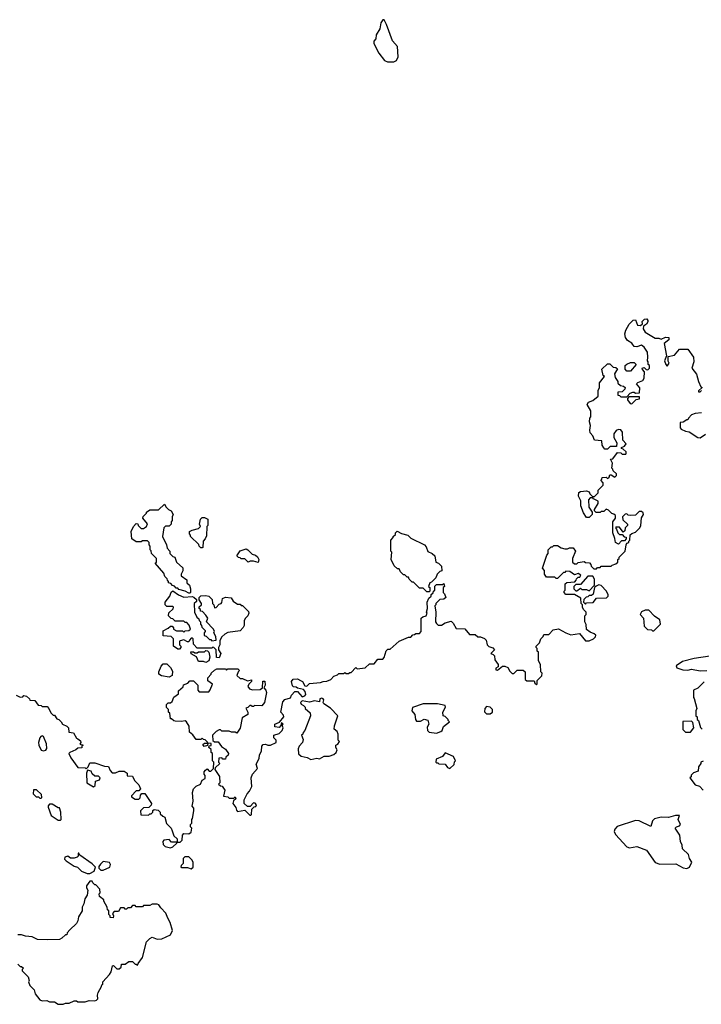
# Model space of a CAD drawing. Extents: x 1861455 to 2058065, y 200073 to 437907.
# Tile 390 of 574: x 1994380 to 1999964, y 343080 to 351150. Entities that reach past the tile are written whole.
import ezdxf

# ---------------------------------------------------------------- set-up
doc = ezdxf.new("R2010")
doc.units = 0

msp = doc.modelspace()

# ---------------------------------------------------------------- linework, layer by layer
at = {"layer": '0CON05XD'}
for points in [[(1997445, 350803.3), (1997466.9, 350815), (1997482, 350845), (1997475, 350930), (1997435, 350977.5), (1997385, 351110), (1997365, 351150), (1997355, 351150), (1997340, 351125), (1997330, 351075), (1997300, 351025), (1997297, 350993), (1997280, 350975), (1997282.5, 350955), (1997323.3, 350875), (1997370, 350815), (1997393.7, 350803.7), (1997445, 350803.3)], [(1999257, 346897), (1999240, 346945), (1999240, 347035), (1999260, 347065), (1999260, 347085), (1999248.3, 347098.3), (1999231.7, 347101.7), (1999205, 347130), (1999185, 347137.5), (1999165, 347120), (1999145, 347120), (1999135, 347110), (1999101.7, 347111.7), (1999090, 347125), (1999090, 347135), (1999120, 347185), (1999120, 347205), (1999081.7, 347221.7), (1999075, 347230), (1999055, 347230), (1999040, 347215), (1999042.5, 347155), (1999070, 347115), (1999070, 347095), (1999045, 347070), (1999025, 347070), (1998998.3, 347108.3), (1998977.5, 347165), (1998977, 347207), (1998957.5, 347245), (1998960, 347275), (1998975, 347282.5), (1999025, 347287.5), (1999045, 347280), (1999050, 347265), (1999071.7, 347241.7), (1999088.3, 347241.7), (1999118.3, 347271.7), (1999120, 347295), (1999160, 347335), (1999160, 347355), (1999140, 347375), (1999150, 347385), (1999151.7, 347398.3), (1999185, 347400), (1999195, 347390), (1999208.3, 347401.7), (1999215, 347420), (1999225, 347420), (1999255, 347400), (1999270, 347415), (1999268.3, 347428.3), (1999241.7, 347451.7), (1999240, 347465), (1999230, 347475), (1999237.5, 347515), (1999221.7, 347548.3), (1999238.3, 347551.7), (1999278.3, 347601.7), (1999305, 347600), (1999315, 347590), (1999345, 347590), (1999350, 347595), (1999348.3, 347608.3), (1999325, 347630), (1999310, 347635), (1999310, 347645), (1999336.4, 347653.6), (1999347.5, 347675), (1999322.5, 347705), (1999319.3, 347769.3), (1999305, 347787.5), (1999285, 347791.2), (1999267.7, 347782.3), (1999248.8, 347755), (1999246.7, 347725), (1999271.7, 347681.7), (1999268.3, 347651.7), (1999218.3, 347651.7), (1999195, 347630), (1999175, 347630), (1999165, 347640), (1999153, 347663), (1999148.3, 347698.3), (1999090, 347705), (1999075, 347740), (1999053, 347763), (1999050, 347785), (1999057.5, 347825), (1999047.5, 347855), (1999050, 347885), (1999060, 347895), (1999060, 347945), (1999030, 347995), (1999040, 348015), (1999075, 348030), (1999120, 348065), (1999120, 348095), (1999118.3, 348111.7), (1999130, 348135), (1999130, 348175), (1999170, 348225), (1999160, 348235), (1999150, 348285), (1999195, 348330), (1999215, 348330), (1999243, 348303), (1999265, 348300), (1999278.3, 348288.3), (1999253, 348247), (1999258.3, 348218.3), (1999280, 348185), (1999281.7, 348171.7), (1999301.7, 348151.7), (1999327, 348147), (1999340, 348135), (1999338.3, 348121.7), (1999315, 348100), (1999281.7, 348098.3), (1999281.7, 348071.7), (1999295, 348070), (1999305, 348060), (1999355, 348060), (1999381.7, 348088.3), (1999403, 348097), (1999415, 348097.5), (1999425, 348090), (1999457, 348093), (1999461.7, 348131.7), (1999432.5, 348165), (1999443, 348177), (1999485, 348192.5), (1999497, 348213), (1999500, 348265), (1999481.7, 348281.7), (1999480, 348295), (1999495, 348300), (1999511.7, 348281.7), (1999525, 348280), (1999540, 348295), (1999540, 348315), (1999530, 348325), (1999530, 348345), (1999522.5, 348355), (1999526.7, 348385), (1999522.5, 348425), (1999497.5, 348465), (1999475, 348482.5), (1999435, 348467.5), (1999415, 348472.5), (1999395, 348500), (1999360.7, 348520.7), (1999342.5, 348545), (1999337.5, 348575), (1999346.7, 348605), (1999373.3, 348655), (1999405, 348687.5), (1999425, 348690), (1999442.5, 348645), (1999465, 348642.5), (1999481.7, 348658.3), (1999480, 348675), (1999500, 348695), (1999517, 348697), (1999527.5, 348685), (1999527, 348673), (1999516.4, 348653.6), (1999491.7, 348638.3), (1999487.5, 348615), (1999505, 348590), (1999585, 348540), (1999615, 348540), (1999635, 348532.5), (1999670.7, 348549.3), (1999697.5, 348545), (1999697.5, 348525), (1999660, 348495), (1999680, 348395), (1999663.3, 348355), (1999673, 348323), (1999685, 348310), (1999700, 348335), (1999692.5, 348352.5), (1999691.7, 348388.3), (1999745, 348400), (1999785, 348450), (1999855, 348450), (1999900, 348385), (1999902.5, 348345), (1999886.2, 348295), (1999926.2, 348245), (1999942.5, 348185), (1999961.7, 348141.7), (1999970, 348135), (1999941.7, 348108.3), (1999940, 348100), (1999955, 348100), (1999965, 348110)], [(1999385, 348270), (1999355, 348270), (1999340, 348285), (1999340, 348315), (1999353, 348327), (1999385, 348340), (1999415, 348340), (1999430, 348325), (1999385, 348270)], [(1999395, 348002.5), (1999431.7, 348038.3), (1999458.3, 348041.7), (1999458.3, 348058.3), (1999371.7, 348058.3), (1999360, 348045), (1999360, 348035), (1999382.5, 348005), (1999395, 348002.5)], [(1999965, 347926.7), (1999915, 347923.3), (1999885, 347912.5), (1999860, 347885), (1999855, 347870), (1999845, 347870), (1999815, 347850), (1999791.7, 347848.3), (1999790, 347805), (1999800, 347795), (1999835, 347776.7), (1999865, 347772.5), (1999935, 347726.7), (1999955, 347723.3), (1999997.3, 347752.7)], [(1995775, 346450), (1995765, 346450), (1995737, 346467), (1995685, 346480), (1995675, 346490), (1995661.7, 346491.7), (1995648.3, 346508.3), (1995631.7, 346511.7), (1995618.3, 346528.3), (1995600, 346535), (1995600, 346545), (1995590, 346555), (1995588.3, 346568.3), (1995570, 346585), (1995560, 346615), (1995490, 346695), (1995500, 346705), (1995500, 346735), (1995460, 346775), (1995457, 346797), (1995450, 346805), (1995450, 346835), (1995440, 346845), (1995440, 346865), (1995428.3, 346878.3), (1995385, 346880), (1995375, 346870), (1995335, 346870), (1995300, 346895), (1995292.5, 346955), (1995312.5, 346995), (1995335, 347020), (1995348.3, 347018.3), (1995350, 347005), (1995375, 346980), (1995395, 346980), (1995420, 346995), (1995427, 347017), (1995390, 347065), (1995391.7, 347078.3), (1995420, 347105), (1995420, 347115), (1995445, 347132.5), (1995517, 347133), (1995565, 347180), (1995580, 347155), (1995600, 347135), (1995620, 347125), (1995637.5, 347095), (1995630, 347075), (1995630, 347045), (1995620, 347035), (1995620, 347015), (1995605, 347000), (1995575, 347000), (1995560, 346985), (1995550, 346915), (1995582.5, 346845), (1995588.3, 346818.3), (1995610, 346795), (1995610, 346775), (1995635, 346750), (1995650, 346745), (1995663.6, 346703.6), (1995717, 346657), (1995716.4, 346633.6), (1995702.5, 346605), (1995703, 346593), (1995748.3, 346558.3), (1995750, 346535), (1995770, 346515), (1995780, 346485), (1995780, 346455), (1995775, 346450)], [(1995628.3, 344501.7), (1995641.7, 344461.7), (1995670, 344435), (1995670, 344410), (1995695, 344410), (1995710, 344425), (1995713, 344467), (1995725, 344480), (1995765, 344476.7), (1995785, 344490), (1995790, 344525), (1995780, 344535), (1995780, 344555), (1995790, 344565), (1995790, 344595), (1995797, 344603), (1995807.5, 344665), (1995807, 344687), (1995792.5, 344705), (1995800, 344745), (1995796.7, 344815), (1995803.3, 344845), (1995825, 344867.5), (1995860, 344885), (1995873.6, 344916.4), (1995898.3, 344931.7), (1995900, 344955), (1995890, 344965), (1995890, 344985), (1995901.7, 344998.3), (1995915, 345010), (1995931.7, 344991.7), (1995945, 344990), (1995968.3, 345011.7), (1995970, 345065), (1995960, 345075), (1995960, 345135), (1995950, 345145), (1995948.3, 345168.3), (1995930, 345185), (1995931.7, 345198.3), (1995948.3, 345201.7), (1995948.3, 345218.3), (1995920, 345220), (1995918.3, 345201.7), (1995891.7, 345191.7), (1995881.7, 345208.3), (1995895, 345220), (1995920, 345220), (1995918.3, 345228.3), (1995898.3, 345248.3), (1995885, 345250), (1995875, 345260), (1995865, 345250), (1995825, 345250), (1995798.3, 345288.3), (1995771.7, 345311.7), (1995769.3, 345359.3), (1995746.4, 345396.4), (1995735, 345402.5), (1995705, 345397.5), (1995655, 345400), (1995643, 345403), (1995625, 345420), (1995615, 345420), (1995610, 345465), (1995600, 345475), (1995600, 345495), (1995583, 345513), (1995583, 345537), (1995595, 345550), (1995615, 345550), (1995628.3, 345561.7), (1995641.7, 345598.3), (1995680, 345625), (1995681.7, 345648.3), (1995718.3, 345681.7), (1995721.7, 345698.3), (1995758.3, 345711.7), (1995775, 345730), (1995805, 345730), (1995840, 345695), (1995840, 345655), (1995851.7, 345641.7), (1995928.3, 345641.7), (1995941.7, 345658.3), (1995960, 345705), (1995921.7, 345731.7), (1995920, 345755), (1995950, 345785), (1995950, 345795), (1995975, 345820), (1995995, 345830), (1996065, 345830), (1996075, 345820), (1996085, 345830), (1996168.3, 345828.3), (1996180, 345815), (1996170, 345805), (1996160, 345775), (1996185, 345750), (1996205, 345750), (1996245, 345732.5), (1996278.3, 345738.3), (1996280, 345725), (1996256.1, 345703.9), (1996250, 345685), (1996262.5, 345665), (1996286.4, 345656.4), (1996348.8, 345661.2), (1996370, 345675), (1996371.7, 345728.3), (1996388.3, 345728.3), (1996390, 345695), (1996380, 345675), (1996396.7, 345655), (1996403.3, 345635), (1996385.9, 345554.1), (1996365, 345527.5), (1996305, 345530), (1996295, 345520), (1996285, 345520), (1996275, 345530), (1996265, 345530), (1996248.3, 345511.7), (1996231.7, 345508.3), (1996250, 345475), (1996250, 345455), (1996203, 345427), (1996187, 345343), (1996158.3, 345301.7), (1996145, 345310), (1996115, 345310), (1996095, 345320), (1996035, 345320), (1996025, 345330), (1996015, 345330), (1995990, 345315), (1995960, 345285), (1995961.7, 345241.7), (1995975, 345230), (1996005, 345230), (1996033.6, 345193.6), (1996065, 345170), (1996090, 345135), (1996088.3, 345121.7), (1996070, 345105), (1996065, 345090), (1996045, 345090), (1996035, 345100), (1996011.7, 345098.3), (1996010, 345065), (1996020, 345055), (1995981.7, 345018.3), (1995980, 345005), (1996017, 344947), (1996020, 344895), (1996010, 344885), (1996025, 344870), (1996038.3, 344868.3), (1996060, 344835), (1996050, 344785), (1996085, 344780), (1996095, 344770), (1996135, 344770), (1996145, 344780), (1996150, 344765), (1996131.7, 344748.3), (1996127.5, 344725), (1996151.7, 344691.7), (1996155, 344670), (1996165, 344660), (1996225, 344670), (1996265, 344630), (1996275, 344630), (1996280, 344635), (1996281.7, 344678.3), (1996301.7, 344698.3), (1996315, 344700), (1996320, 344715), (1996308.3, 344728.3), (1996295, 344730), (1996268.3, 344701.7), (1996245, 344700), (1996220, 344725), (1996220, 344755), (1996242.5, 344805), (1996263.6, 344826.4), (1996282.5, 344865), (1996276.7, 344935), (1996286.7, 344965), (1996327, 345013), (1996317, 345047), (1996341.2, 345095), (1996344.2, 345125.8), (1996360, 345155), (1996363.8, 345195), (1996375, 345210), (1996395, 345212.5), (1996413.9, 345203.9), (1996435, 345203.8), (1996480, 345225), (1996480, 345245), (1996462.5, 345265), (1996463, 345287), (1996505, 345300), (1996530, 345325), (1996537.5, 345345), (1996530, 345365), (1996537.5, 345375), (1996525, 345390), (1996520, 345365), (1996505, 345350), (1996470, 345355), (1996470, 345375), (1996508.3, 345391.7), (1996543.3, 345435), (1996540.7, 345450.7), (1996520, 345475), (1996535, 345560), (1996553, 345577), (1996599.3, 345590.7), (1996607.5, 345615), (1996635, 345642.5), (1996655, 345642.5), (1996695, 345600), (1996715, 345607.5), (1996725, 345620), (1996720, 345645), (1996705, 345660), (1996655, 345670), (1996645, 345680), (1996623, 345683), (1996615, 345690), (1996607.5, 345725), (1996620, 345745), (1996655, 345747.5), (1996680, 345735), (1996697.5, 345725), (1996715, 345690), (1996731.7, 345688.3), (1996755, 345710), (1996845, 345716.7), (1996865, 345726.2), (1996895, 345727.5), (1996928.3, 345741.7), (1996955, 345770), (1996985, 345780), (1996995, 345790), (1997035, 345790), (1997045, 345800), (1997055, 345790), (1997075, 345790), (1997085, 345800), (1997095, 345800), (1997135, 345840), (1997145, 345830), (1997211.7, 345838.3), (1997245, 345870), (1997285, 345870), (1997315, 345910), (1997355, 345910), (1997367, 345923), (1997383, 345977), (1997395, 345990), (1997415, 345990), (1997490, 346055), (1997565, 346090), (1997585, 346090), (1997601.7, 346108.3), (1997615, 346110), (1997625, 346120), (1997655, 346120), (1997670, 346135), (1997670, 346245), (1997683, 346257), (1997710, 346265), (1997717.5, 346285), (1997712.5, 346295), (1997720, 346325), (1997717.5, 346375), (1997731.7, 346408.3), (1997750, 346425), (1997751.7, 346438.3), (1997768.3, 346451.7), (1997770, 346465), (1997780, 346475), (1997781.7, 346508.3), (1997795, 346520), (1997845, 346520), (1997855, 346530), (1997860, 346505), (1997850, 346495), (1997850, 346455), (1997860, 346445), (1997870, 346415), (1997855, 346400), (1997821.7, 346398.3), (1997790, 346365), (1997790, 346355), (1997780, 346345), (1997790, 346295), (1997787.5, 346215), (1997795, 346200), (1997808.3, 346188.3), (1997835, 346187.5), (1997865, 346206.7), (1997915, 346220), (1997930, 346205), (1997955, 346160), (1998027, 346157), (1998065, 346110), (1998111.7, 346111.7), (1998133, 346093), (1998155, 346092.5), (1998188.8, 346078.8), (1998202.5, 346065), (1998210, 346025), (1998223, 346013), (1998255, 346002.5), (1998270, 345985), (1998240, 345955), (1998258.3, 345948.3), (1998270, 345935), (1998273, 345903), (1998300, 345865), (1998300, 345845), (1998280, 345835), (1998281.7, 345821.7), (1998295, 345820), (1998335, 345852.5), (1998355, 345852.5), (1998379.3, 345839.3), (1998395, 345810), (1998415, 345790), (1998428.3, 345791.7), (1998455, 345820), (1998505, 345820), (1998520, 345805), (1998521.7, 345741.7), (1998535, 345730), (1998595, 345730), (1998601.7, 345711.7), (1998615, 345700), (1998620, 345705), (1998620, 345735), (1998658.3, 345771.7), (1998660, 345795), (1998650, 345805), (1998647.5, 345865), (1998630, 345895), (1998630, 345965), (1998620, 345975), (1998620, 345995), (1998610, 346005), (1998610, 346015), (1998638.3, 346041.7), (1998650, 346075), (1998670, 346095), (1998675, 346110), (1998715, 346110), (1998751.7, 346148.3), (1998795, 346157.5), (1998853.3, 346123.3), (1998895, 346107.5), (1998965, 346120), (1999015, 346060), (1999045, 346060), (1999080, 346075), (1999098.3, 346091.7), (1999100, 346105), (1999087, 346117), (1999055, 346130), (1999023, 346153), (1999021.7, 346191.7), (1999010, 346215), (1999010, 346265), (1999020, 346275), (1999020, 346295), (1999000, 346315), (1998990, 346335), (1998990, 346355), (1998980, 346365), (1998978.3, 346408.3), (1998925, 346440), (1998855, 346440), (1998840, 346455), (1998840, 346465), (1998850, 346475), (1998850, 346525), (1998861.7, 346538.3), (1998928.3, 346541.7), (1998940, 346555), (1998941.7, 346568.3), (1998955, 346580), (1998968.3, 346581.7), (1998978.3, 346598.3), (1998955, 346610), (1998925, 346600), (1998887, 346627), (1998855, 346630), (1998845, 346620), (1998835, 346620), (1998785, 346570), (1998775, 346570), (1998765, 346580), (1998695, 346580), (1998680, 346605), (1998680, 346635), (1998662.5, 346655), (1998698.3, 346761.7), (1998710, 346775), (1998710, 346805), (1998735, 346830), (1998745, 346830), (1998755, 346840), (1998785, 346840), (1998815, 346820), (1998845, 346812.5), (1998867, 346813), (1998885, 346822.5), (1998915, 346820), (1998932.5, 346795), (1998910, 346735), (1998910, 346705), (1998925, 346690), (1998945, 346690), (1998955, 346700), (1999005, 346710), (1999015, 346700), (1999048.3, 346698.3), (1999060, 346685), (1999061.7, 346671.7), (1999085, 346650), (1999105, 346650), (1999115, 346660), (1999135, 346660), (1999145, 346670), (1999225, 346670), (1999235, 346680), (1999265, 346690), (1999280, 346705), (1999280, 346725), (1999290, 346735), (1999290, 346745), (1999340, 346795), (1999347.5, 346845), (1999355, 346860), (1999370, 346865), (1999370, 346875), (1999380, 346885), (1999381.7, 346928.3), (1999395, 346940), (1999425, 346950), (1999460, 346985), (1999467.5, 347005), (1999473, 347067), (1999490, 347095), (1999488.3, 347108.3), (1999475, 347120), (1999455, 347120), (1999425, 347090), (1999385, 347087.5), (1999365, 347090), (1999355, 347100), (1999341.7, 347098.3), (1999320, 347075), (1999321.7, 347051.7), (1999360, 347015), (1999360, 347005), (1999340, 346985), (1999338.3, 346961.7), (1999325, 346950), (1999295, 346990), (1999265, 346990), (1999260, 346985), (1999270, 346975), (1999280, 346945), (1999295, 346930), (1999315, 346930), (1999331.7, 346911.7), (1999348.3, 346908.3), (1999350, 346895), (1999335, 346880), (1999311.7, 346878.3), (1999285, 346850), (1999260, 346865), (1999257, 346897)], [(1995875, 346820), (1995865, 346820), (1995850, 346835), (1995848.3, 346848.3), (1995780, 346915), (1995780, 346925), (1995770, 346935), (1995770, 346955), (1995793, 346967), (1995845, 346980), (1995860, 346995), (1995852.5, 347015), (1995860, 347055), (1995875, 347070), (1995895, 347070), (1995920, 347055), (1995920, 347005), (1995912.5, 346995), (1995909.3, 346920.7), (1995900, 346895), (1995883, 346877), (1995880, 346825), (1995875, 346820)], [(1997735, 346460), (1997715, 346460), (1997685, 346490), (1997655, 346490), (1997605, 346540), (1997595, 346540), (1997570, 346565), (1997565, 346580), (1997555, 346580), (1997535, 346600), (1997525, 346600), (1997500, 346625), (1997488.3, 346648.3), (1997475, 346650), (1997447.5, 346675), (1997423, 346727), (1997430, 346785), (1997420, 346795), (1997420, 346885), (1997440, 346905), (1997440, 346915), (1997458.3, 346931.7), (1997460, 346945), (1997471.7, 346958.3), (1997508.3, 346938.3), (1997560, 346925), (1997585, 346900), (1997697.5, 346845), (1997710.7, 346830.7), (1997725, 346790), (1997760, 346775), (1997780, 346755), (1997790, 346705), (1997810, 346695), (1997835, 346670), (1997838.3, 346631.7), (1997821.7, 346628.3), (1997800, 346605), (1997790, 346575), (1997755, 346540), (1997740, 346535), (1997730, 346505), (1997740, 346495), (1997740, 346465), (1997735, 346460)], [(1996335, 346700), (1996295, 346712.5), (1996268.3, 346711.7), (1996253, 346703), (1996225, 346730), (1996195, 346730), (1996185, 346740), (1996171.7, 346741.7), (1996160, 346755), (1996185, 346797.5), (1996235, 346812.5), (1996250, 346805), (1996285, 346770), (1996311.7, 346761.7), (1996328.3, 346748.3), (1996340, 346725), (1996335, 346700)], [(1999045, 346470), (1999090, 346515), (1999090, 346565), (1999075, 346590), (1999035, 346590), (1998975, 346520), (1998935, 346520), (1998920, 346505), (1998920, 346485), (1998935, 346470), (1998945, 346470), (1998975, 346490), (1998985, 346480), (1999025, 346480), (1999045, 346470)], [(1996015, 345920), (1995991.7, 345921.7), (1995990, 345985), (1995970, 346005), (1995963, 346007), (1995955, 346000), (1995835, 346000), (1995803, 346033), (1995800, 346075), (1995795, 346080), (1995785, 346080), (1995770, 346065), (1995765, 346050), (1995755, 346050), (1995725, 346067.5), (1995695, 346060), (1995690, 346055), (1995690, 346025), (1995700, 346015), (1995700, 346005), (1995688.3, 345991.7), (1995675, 345990), (1995640, 346015), (1995640, 346075), (1995620, 346095), (1995555, 346100), (1995555, 346140), (1995597, 346163), (1995615, 346180), (1995628.3, 346178.3), (1995640, 346165), (1995640, 346155), (1995665, 346140), (1995715, 346140), (1995725, 346130), (1995735, 346140), (1995767, 346143), (1995780, 346155), (1995768.3, 346188.3), (1995748.3, 346208.3), (1995735, 346210), (1995725, 346220), (1995655, 346220), (1995635, 346240), (1995621.7, 346241.7), (1995600, 346265), (1995601.7, 346288.3), (1995638.3, 346321.7), (1995640, 346335), (1995635, 346340), (1995585, 346340), (1995572.5, 346355), (1995572.5, 346375), (1995610, 346425), (1995621.7, 346458.3), (1995635, 346470), (1995680, 346435), (1995725, 346417.5), (1995791.7, 346421.7), (1995807, 346417), (1995828.3, 346398.3), (1995828.3, 346381.7), (1995810, 346365), (1995813, 346293), (1995831.7, 346251.7), (1995848.3, 346238.3), (1995850, 346225), (1995860, 346215), (1995860, 346195), (1995870, 346185), (1995871.7, 346171.7), (1995900, 346145), (1995900, 346135), (1995890, 346125), (1995891.7, 346101.7), (1995908.3, 346098.3), (1995935, 346070), (1995945, 346070), (1995955, 346060), (1995990, 346065), (1995987.5, 346095), (1995970, 346125), (1995977, 346137), (1995966.4, 346156.4), (1995910, 346215), (1995920, 346245), (1995905, 346270), (1995878.3, 346298.3), (1995861.7, 346301.7), (1995860, 346315), (1995850, 346325), (1995851.7, 346338.3), (1995870, 346355), (1995870, 346365), (1995850, 346395), (1995850, 346415), (1995863, 346427), (1995905, 346430), (1995930, 346425), (1995957, 346397), (1995960, 346365), (1995970, 346355), (1995975, 346330), (1995988.3, 346331.7), (1996015, 346360), (1996030, 346365), (1996037, 346373), (1996042.5, 346405), (1996065, 346417.5), (1996111.7, 346411.7), (1996130, 346385), (1996165, 346360), (1996185, 346360), (1996195, 346350), (1996205, 346350), (1996255, 346300), (1996257.5, 346285), (1996250, 346265), (1996230, 346245), (1996220, 346225), (1996220, 346185), (1996211.7, 346168.3), (1996185, 346140), (1996085, 346127.5), (1996060, 346115), (1996037, 346093), (1996018.3, 346061.7), (1996020, 346025), (1996010, 346005), (1996010, 345985), (1996027.5, 345955), (1996015, 345920)], [(1999015, 346360), (1999025, 346370), (1999077, 346373), (1999105, 346410), (1999188.3, 346411.7), (1999200, 346425), (1999200, 346435), (1999187.5, 346465), (1999145, 346512.5), (1999125, 346517.5), (1999101.7, 346508.3), (1999090, 346495), (1999078.3, 346441.7), (1999065, 346430), (1999045, 346430), (1999035, 346420), (1999021.7, 346418.3), (1999001.7, 346398.3), (1999000, 346375), (1999015, 346360)], [(1999575, 346140), (1999630, 346195), (1999625, 346230), (1999580, 346260), (1999535, 346310), (1999505, 346310), (1999475, 346297.5), (1999462.5, 346275), (1999490, 346245), (1999495, 346180), (1999523.3, 346153.3), (1999555, 346150), (1999565, 346140), (1999575, 346140)], [(1995905, 345882.5), (1995885, 345890), (1995845, 345890), (1995828.3, 345928.3), (1995783.6, 345953.6), (1995781.7, 345968.3), (1995805, 345970), (1995815, 345960), (1995835, 345960), (1995845, 345970), (1995895, 345970), (1995905, 345980), (1995918.3, 345978.3), (1995930, 345965), (1995937.5, 345925), (1995930, 345895), (1995905, 345882.5)], [(2000034.2, 345934.2), (1999905, 345914.4), (1999810.3, 345889.7), (1999757.5, 345855), (1999765, 345837.5), (1999811.7, 345821.7), (1999855, 345820), (1999885, 345826.5), (1999954.2, 345814.2), (2000010, 345815)], [(1995605, 345760), (1995543, 345773), (1995520, 345785), (1995520, 345805), (1995538.3, 345851.7), (1995555, 345870), (1995585, 345870), (1995615, 345840), (1995631.7, 345811.7), (1995630, 345775), (1995605, 345760)], [(1999988.3, 345721.7), (1999935, 345670), (1999900, 345655), (1999900, 345595), (1999907, 345587), (1999927.5, 345505), (1999920, 345485), (1999920, 345445), (1999930, 345435), (1999930, 345415), (1999940, 345405), (1999958.3, 345348.3), (1999970, 345335)], [(1994350, 345615), (1994385, 345597.5), (1994405, 345600), (1994415, 345610), (1994436.7, 345606.7), (1994460, 345585), (1994461.7, 345571.7), (1994505, 345570), (1994531.7, 345531.7), (1994555, 345530), (1994565, 345520), (1994605, 345520), (1994620, 345505), (1994635, 345470), (1994655, 345450), (1994665, 345450), (1994685, 345420), (1994700, 345415), (1994720, 345395), (1994730, 345375), (1994765, 345360), (1994780, 345345), (1994781.7, 345311.7), (1994820, 345305), (1994845, 345260), (1994857, 345257), (1994878.3, 345238.3), (1994880, 345225), (1994871.7, 345211.7), (1994900, 345205), (1994890, 345195), (1994888.3, 345181.7), (1994855, 345180), (1994840, 345165), (1994790, 345145), (1994782.5, 345135), (1994799.3, 345099.3), (1994855, 345020), (1994915, 345017.5), (1994925, 345010), (1994940, 345025), (1994955, 345060), (1994995, 345060), (1995075, 345032.5), (1995108.3, 345028.3), (1995120, 344995), (1995138.3, 344978.3), (1995165, 344977.5), (1995195, 344990), (1995235, 344990), (1995260, 344975), (1995261.7, 344951.7), (1995305, 344950), (1995320, 344915), (1995355, 344880), (1995370, 344845), (1995355, 344830), (1995335, 344830), (1995295, 344790), (1995295, 344780), (1995325, 344760), (1995355, 344760), (1995368.3, 344771.7), (1995370, 344795), (1995381.7, 344808.3), (1995405, 344807.5), (1995460, 344725), (1995458.3, 344711.7), (1995438.3, 344691.7), (1995395, 344690), (1995370, 344665), (1995371.7, 344631.7), (1995435, 344630), (1995445, 344640), (1995458.3, 344641.7), (1995470, 344655), (1995471.7, 344668.3), (1995483, 344677), (1995515, 344670), (1995530, 344655), (1995531.7, 344641.7), (1995551.7, 344621.7), (1995570, 344615), (1995583, 344563), (1995620, 344525), (1995628.3, 344501.7)], [(1996765, 345087.5), (1996815, 345097.5), (1996835, 345092.5), (1996875, 345113.3), (1996915, 345113.3), (1996955, 345127.5), (1996972.5, 345145), (1996980, 345165), (1996970, 345185), (1996970, 345205), (1996986.7, 345213.3), (1997000, 345235), (1996990, 345245), (1996990, 345295), (1996980, 345315), (1996957.5, 345335), (1996958.3, 345361.7), (1996987.5, 345445), (1996925, 345507.5), (1996871.7, 345541.7), (1996867.5, 345555), (1996872.5, 345575), (1996867.5, 345585), (1996855, 345590), (1996840, 345585), (1996835, 345560), (1996795, 345567.5), (1996755, 345557.5), (1996695, 345567.5), (1996680, 345555), (1996685, 345540), (1996705, 345530), (1996720, 345515), (1996720, 345505), (1996759.3, 345469.3), (1996762.5, 345445), (1996717, 345323), (1996701.7, 345308.3), (1996700, 345295), (1996690, 345285), (1996701.7, 345251.7), (1996697.5, 345225), (1996670, 345195), (1996662.5, 345175), (1996663, 345133), (1996685, 345112.5), (1996735, 345102.5), (1996765, 345087.5)], [(1997795, 345302.5), (1997830, 345315), (1997840, 345325), (1997851.7, 345358.3), (1997900, 345395), (1997890, 345405), (1997890, 345415), (1997865, 345440), (1997850, 345445), (1997847.5, 345475), (1997867.5, 345515), (1997865, 345530), (1997803, 345543), (1997685, 345542.5), (1997597, 345513), (1997592.5, 345485), (1997617.5, 345455), (1997623, 345413), (1997631.7, 345401.7), (1997665, 345400), (1997695, 345417.5), (1997725, 345410), (1997732.5, 345375), (1997718.3, 345351.7), (1997720, 345325), (1997735, 345310), (1997795, 345302.5)], [(1998235, 345460), (1998252.5, 345475), (1998253.3, 345495), (1998235, 345516.2), (1998205, 345521.2), (1998190, 345505), (1998188.3, 345478.3), (1998205, 345460), (1998235, 345460)], [(1999875, 345310), (1999902.5, 345345), (1999895, 345390), (1999885, 345400), (1999811.7, 345398.3), (1999811.7, 345331.7), (1999835, 345310), (1999875, 345310)], [(1994575, 345156.7), (1994595, 345162.5), (1994602.3, 345177.7), (1994599.5, 345215), (1994576.1, 345276.1), (1994565, 345280), (1994553.8, 345276.2), (1994546.1, 345263.9), (1994533.3, 345225), (1994536.7, 345205), (1994555, 345162.5), (1994575, 345156.7)], [(1997905, 345012.5), (1997940, 345045), (1997943, 345067), (1997950, 345075), (1997935, 345110), (1997865, 345140), (1997845, 345110), (1997791.7, 345088.3), (1997790, 345065), (1997795, 345060), (1997805, 345060), (1997815, 345050), (1997865, 345047.5), (1997885, 345020), (1997905, 345012.5)], [(1994985, 344862.5), (1994997, 344873), (1995001.7, 344908.3), (1995035, 344920), (1995040, 344935), (1995025, 344950), (1994995, 344950), (1994975, 344970), (1994965, 344990), (1994935, 345000), (1994927.5, 344975), (1994930, 344895), (1994985, 344862.5)], [(1999978.3, 345071.7), (1999960, 345065), (1999960, 345055), (1999940, 345025), (1999938.3, 344991.7), (1999901.7, 344978.3), (1999881.7, 344958.3), (1999880, 344945), (1999870, 344935), (1999915, 344880), (1999948.3, 344868.3), (1999980, 344835)], [(1994555, 344770), (1994560, 344775), (1994558.3, 344798.3), (1994518.3, 344838.3), (1994491.7, 344838.3), (1994490, 344805), (1994515, 344780), (1994535, 344780), (1994545, 344770), (1994555, 344770)], [(1994715, 344590), (1994720, 344595), (1994717.5, 344655), (1994705, 344690), (1994695, 344690), (1994645, 344720), (1994625, 344720), (1994613, 344707), (1994612.5, 344695), (1994637, 344627), (1994695, 344590), (1994715, 344590)], [(1999845, 344193.3), (1999866.4, 344203.6), (1999887.5, 344245), (1999868.8, 344275), (1999858.3, 344308.3), (1999810, 344355), (1999807.5, 344385), (1999793.3, 344415), (1999787.5, 344465), (1999750, 344525), (1999760, 344535), (1999785, 344542.5), (1999792.5, 344555), (1999773.8, 344595), (1999786.7, 344626.7), (1999753.6, 344626.4), (1999695, 344610), (1999635, 344613.3), (1999581.2, 344598.8), (1999565.7, 344584.3), (1999551.7, 344538.3), (1999455, 344582.5), (1999425, 344587.5), (1999275, 344536.7), (1999255, 344516.7), (1999250.8, 344495), (1999261.2, 344471.2), (1999355, 344370), (1999375, 344363.3), (1999435, 344374), (1999515, 344343.3), (1999585, 344242.5), (1999625, 344227.5), (1999755, 344232.5), (1999815, 344197.5), (1999845, 344193.3)], [(1995615, 344362.5), (1995635, 344370), (1995668.3, 344401.7), (1995670, 344410), (1995625, 344410), (1995605, 344430), (1995560, 344425), (1995552.5, 344415), (1995555, 344390), (1995573, 344373), (1995615, 344362.5)], [(1994955, 344152.5), (1994989.1, 344170.9), (1995001.2, 344205), (1994975, 344231.2), (1994871.7, 344301.7), (1994865, 344320), (1994860, 344320), (1994860, 344295), (1994850, 344285), (1994825, 344276.7), (1994795, 344276.7), (1994773, 344293), (1994750, 344285), (1994748.3, 344268.3), (1994760, 344255), (1994825, 344213.3), (1994853.6, 344203.6), (1994885, 344170), (1994933, 344153), (1994955, 344152.5)], [(1995785, 344190), (1995800, 344205), (1995800, 344245), (1995790, 344265), (1995765, 344290), (1995731.7, 344288.3), (1995720, 344275), (1995720, 344235), (1995701.7, 344218.3), (1995700, 344205), (1995705, 344200), (1995755, 344200), (1995785, 344190)], [(1995045, 344179.4), (1995065, 344180.6), (1995117.5, 344205), (1995123.3, 344225), (1995115, 344242.5), (1995065, 344251.2), (1995040.9, 344229.1), (1995029.5, 344210.5), (1995029.2, 344195), (1995045, 344179.4)], [(1994735, 343080), (1994755, 343090), (1994785, 343090), (1994825, 343107.5), (1994845, 343107.5), (1994855, 343100), (1994915, 343100), (1994948.3, 343111.7), (1994995, 343107.5), (1995010, 343115), (1995020, 343125), (1995017.5, 343155), (1995023, 343177), (1995050, 343225), (1995051.7, 343238.3), (1995060, 343245), (1995060, 343265), (1995117, 343323), (1995130, 343345), (1995140, 343395), (1995147.5, 343397.5), (1995175, 343370), (1995195, 343370), (1995210, 343385), (1995215, 343410), (1995245, 343410), (1995275, 343430), (1995305, 343430), (1995325, 343410), (1995335, 343410), (1995345, 343400), (1995350, 343415), (1995387, 343463), (1995418.3, 343591.7), (1995445, 343620), (1995465, 343630), (1995505, 343613.3), (1995545, 343617.5), (1995615, 343650), (1995632.5, 343685), (1995611.7, 343751.7), (1995592.5, 343785), (1995578.3, 343828.3), (1995535, 343870), (1995520, 343895), (1995505, 343900), (1995465, 343900), (1995445, 343890), (1995395, 343890), (1995385, 343880), (1995335, 343880), (1995325, 343890), (1995305, 343890), (1995288.3, 343871.7), (1995265, 343870), (1995255, 343860), (1995245, 343860), (1995235, 343870), (1995205, 343870), (1995188.3, 343841.7), (1995155, 343840), (1995140, 343825), (1995147.5, 343805), (1995145, 343790), (1995121.7, 343791.7), (1995120, 343805), (1995110, 343815), (1995110, 343845), (1995100, 343855), (1995097, 343877), (1995070, 343925), (1995070, 343935), (1995033, 343963), (1995030, 343985), (1995040, 343995), (1995037.5, 344025), (1995005, 344060), (1994995, 344060), (1994980, 344075), (1994975, 344090), (1994955, 344090), (1994928.3, 344051.7), (1994927.5, 344035), (1994937.5, 344015), (1994932.5, 343975), (1994912.5, 343945), (1994906.4, 343903.6), (1994892.5, 343875), (1994892.5, 343845), (1994863, 343797), (1994857, 343763), (1994845, 343742.5), (1994790.7, 343689.3), (1994770, 343665), (1994765, 343650), (1994755, 343650), (1994725, 343622.5), (1994705, 343612.5), (1994605, 343607.5), (1994525, 343612.5), (1994481.7, 343631.7), (1994428.3, 343638.3), (1994395, 343650), (1994365, 343650)], [(1994365, 343410), (1994385, 343390), (1994395, 343390), (1994410, 343375), (1994400, 343365), (1994400, 343355), (1994450, 343305), (1994457.5, 343275), (1994452.5, 343265), (1994462.5, 343235), (1994498.3, 343198.3), (1994507.5, 343165), (1994545, 343116.2), (1994565, 343108.8), (1994601.7, 343111.7), (1994625, 343100), (1994665, 343100), (1994695, 343080), (1994735, 343080)]]:
    msp.add_lwpolyline(points, dxfattribs=at)

doc.saveas('drawing.dxf')
